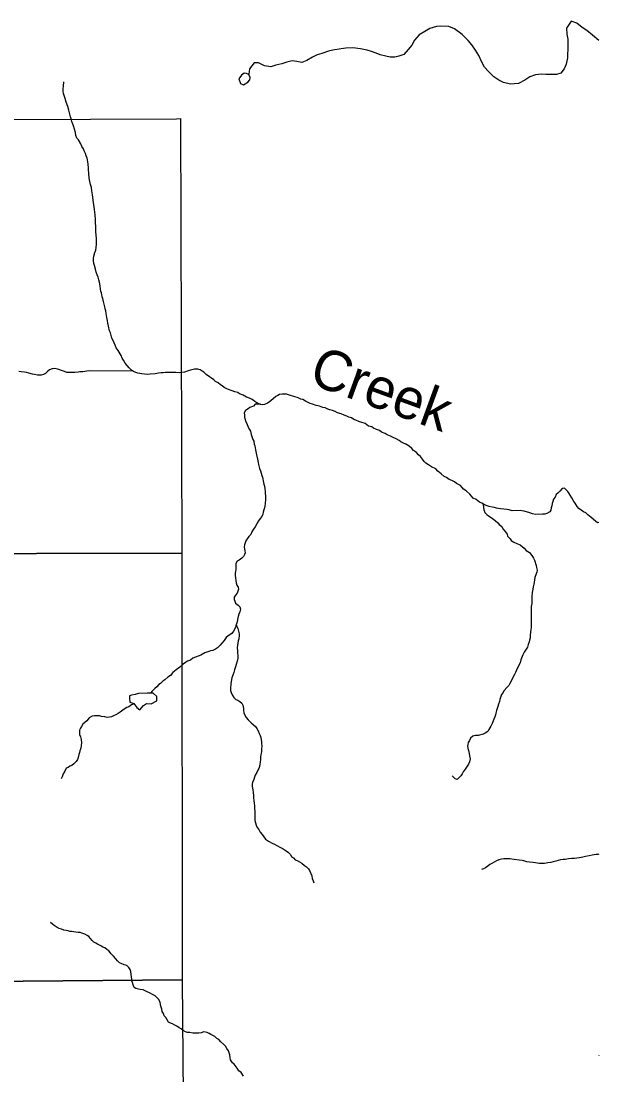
# Model space of a CAD drawing. Extents: x -21.1 to 50.3, y -4.9 to 22.1.
# Drawn here: x -15.609 to -14.252, y 19.395 to 21.869 of the extents above; entities that cross this region are included whole.
import ezdxf

# ---------------------------------------------------------------- set-up
doc = ezdxf.new("R2010")
doc.units = 0
for name, color, linetype in [('GM_X_Minor_Lake', 7, 'Continuous'), ('GM_X_Minor_River', 7, 'Continuous'), ('GM_X_Minor_River_Text', 7, 'Continuous'), ('GM_X_Section', 7, 'Continuous')]:
    doc.layers.add(name, color=color, linetype=linetype)

msp = doc.modelspace()

# ---------------------------------------------------------------- linework, layer by layer
at = {"layer": 'GM_X_Minor_Lake'}
for points in [[(-15.0739, 21.7436), (-15.0801, 21.746), (-15.0854, 21.7467), (-15.0914, 21.7422), (-15.0974, 21.7334), (-15.0936, 21.7224), (-15.0864, 21.7194), (-15.0762, 21.7252), (-15.0721, 21.7309), (-15.071, 21.7366)], [(-15.071, 21.7366), (-15.0739, 21.7436)], [(-15.3331, 20.2898), (-15.3415, 20.2874), (-15.3498, 20.2862), (-15.3547, 20.2847), (-15.3546, 20.2786), (-15.3538, 20.2695), (-15.3443, 20.2669), (-15.3375, 20.2575), (-15.3302, 20.2519), (-15.3216, 20.2618), (-15.3148, 20.2668), (-15.3039, 20.2661), (-15.2903, 20.273), (-15.2903, 20.2829), (-15.2991, 20.2908), (-15.312, 20.2911)], [(-15.312, 20.2911), (-15.3331, 20.2898)]]:
    msp.add_lwpolyline(points, dxfattribs=at)
at = {"layer": 'GM_X_Minor_River'}
msp.add_line((-14.2523, 19.4399), (-14.2521, 19.4398), dxfattribs=at)
for points in [[(-14.2521, 21.8229), (-14.2676, 21.8358), (-14.2805, 21.8463), (-14.2912, 21.8538), (-14.3041, 21.864), (-14.317, 21.8688), (-14.3282, 21.8524), (-14.3278, 21.838), (-14.3254, 21.8267), (-14.325, 21.8153), (-14.3253, 21.8016), (-14.3256, 21.7921), (-14.3263, 21.7823), (-14.3292, 21.7678), (-14.3337, 21.7568), (-14.3416, 21.7469), (-14.3514, 21.743), (-14.3631, 21.743), (-14.3771, 21.7432), (-14.3873, 21.7439), (-14.4009, 21.7427), (-14.4141, 21.7381), (-14.4262, 21.7304), (-14.4409, 21.7223), (-14.4598, 21.7203), (-14.4765, 21.7244), (-14.4875, 21.73), (-14.4989, 21.7382), (-14.5118, 21.7503), (-14.521, 21.7608), (-14.5271, 21.7726), (-14.534, 21.7877), (-14.5417, 21.8009), (-14.5508, 21.813), (-14.5592, 21.8235), (-14.5733, 21.8375), (-14.5916, 21.8506), (-14.6049, 21.8558), (-14.623, 21.8565), (-14.6332, 21.8557), (-14.6495, 21.851), (-14.6608, 21.8445), (-14.6743, 21.8368), (-14.6852, 21.8238), (-14.6912, 21.812), (-14.6998, 21.8017), (-14.7104, 21.7906), (-14.7217, 21.7864), (-14.7315, 21.7844), (-14.7421, 21.7844), (-14.7523, 21.7862), (-14.7656, 21.7899), (-14.7751, 21.7932), (-14.7865, 21.7973), (-14.7967, 21.8003), (-14.8119, 21.8036), (-14.83, 21.8058), (-14.8463, 21.8053), (-14.8576, 21.8037), (-14.8773, 21.8009), (-14.8875, 21.7985), (-14.9026, 21.7927), (-14.9135, 21.7893), (-14.9249, 21.7839), (-14.9384, 21.7762), (-14.9494, 21.7712), (-14.9615, 21.7741), (-14.9725, 21.7756), (-14.9849, 21.7721), (-14.997, 21.7686), (-15.0106, 21.7651), (-15.0223, 21.7616), (-15.0375, 21.7638), (-15.0515, 21.7705), (-15.0617, 21.7704), (-15.073, 21.7563), (-15.0746, 21.7439)], [(-15.3989, 21.1368), (-15.4012, 21.1414), (-15.4036, 21.1523), (-15.4055, 21.1592), (-15.4063, 21.1656), (-15.4076, 21.1728), (-15.4092, 21.1819), (-15.4104, 21.1883), (-15.4115, 21.1933), (-15.4127, 21.1978), (-15.4136, 21.2039), (-15.4155, 21.2103), (-15.4167, 21.2171), (-15.4183, 21.2213), (-15.4191, 21.2262), (-15.4206, 21.2304), (-15.4218, 21.2349), (-15.4226, 21.2391), (-15.4235, 21.2474), (-15.4247, 21.2557), (-15.4266, 21.261), (-15.4282, 21.2675), (-15.4302, 21.2731), (-15.4325, 21.2796), (-15.4345, 21.2864), (-15.4368, 21.2947), (-15.438, 21.2996), (-15.4392, 21.3068), (-15.4389, 21.3114), (-15.4382, 21.3167), (-15.4356, 21.3254), (-15.4338, 21.3308), (-15.4331, 21.3369), (-15.432, 21.3452), (-15.4322, 21.3589), (-15.433, 21.3664), (-15.4335, 21.3744), (-15.4336, 21.3877), (-15.434, 21.3934), (-15.4345, 21.4032), (-15.4354, 21.4139), (-15.4367, 21.4264), (-15.4383, 21.4377), (-15.4395, 21.4487), (-15.4404, 21.4555), (-15.4416, 21.4608), (-15.4432, 21.4699), (-15.444, 21.4779), (-15.446, 21.4851), (-15.4479, 21.4919), (-15.4488, 21.4999), (-15.45, 21.512), (-15.4505, 21.5192), (-15.4509, 21.5237), (-15.4514, 21.5332), (-15.4526, 21.5385), (-15.453, 21.5431), (-15.4542, 21.5472), (-15.4561, 21.5522), (-15.4577, 21.5582), (-15.4608, 21.5639), (-15.4627, 21.5692), (-15.4662, 21.5744), (-15.4689, 21.5809), (-15.4743, 21.5899), (-15.4778, 21.5941), (-15.4801, 21.6005), (-15.4813, 21.6073), (-15.4837, 21.6153), (-15.4856, 21.6225), (-15.4876, 21.6266), (-15.4899, 21.6327), (-15.4911, 21.6395), (-15.4927, 21.644), (-15.4946, 21.6505), (-15.497, 21.6595), (-15.499, 21.6679), (-15.5029, 21.6785), (-15.5056, 21.6872), (-15.5076, 21.694), (-15.5092, 21.6985), (-15.51, 21.7031), (-15.5104, 21.7099), (-15.5093, 21.716), (-15.5083, 21.7262)], [(-14.8014, 20.9237), (-14.8109, 20.927), (-14.8162, 20.9285), (-14.823, 20.9315), (-14.8276, 20.9333), (-14.833, 20.9371), (-14.8394, 20.9389), (-14.8444, 20.9415), (-14.8504, 20.9434), (-14.8577, 20.9467), (-14.8664, 20.9493), (-14.8718, 20.9523), (-14.8778, 20.9545), (-14.8839, 20.956), (-14.8885, 20.9574), (-14.8953, 20.9604), (-14.9003, 20.9615), (-14.9086, 20.9648), (-14.9162, 20.9663), (-14.9246, 20.9696), (-14.9299, 20.9707), (-14.9368, 20.9737), (-14.9414, 20.9767), (-14.9475, 20.9801), (-14.952, 20.9815), (-14.9585, 20.9841), (-14.979, 20.9908), (-14.9855, 20.9926), (-14.9912, 20.9929), (-14.9957, 20.9925), (-15.0021, 20.9917), (-15.0063, 20.9901), (-15.0112, 20.9871), (-15.0172, 20.9817), (-15.0262, 20.974), (-15.0304, 20.9721), (-15.0375, 20.969), (-15.0428, 20.9682), (-15.047, 20.9685), (-15.0516, 20.9704), (-15.0558, 20.9726), (-15.0603, 20.9756), (-15.0664, 20.9801), (-15.0725, 20.9831), (-15.0798, 20.9861), (-15.0878, 20.9905), (-15.0958, 20.9939), (-15.1, 20.9965), (-15.1068, 20.9987), (-15.1133, 21.0006), (-15.1216, 21.0039), (-15.1258, 21.0054), (-15.1323, 21.0084), (-15.1369, 21.0121), (-15.1411, 21.0147), (-15.1464, 21.0192), (-15.1525, 21.0226), (-15.1567, 21.0267), (-15.1621, 21.0308), (-15.1663, 21.0338), (-15.1743, 21.0391), (-15.1796, 21.0447), (-15.1838, 21.0466), (-15.1888, 21.05), (-15.1937, 21.0518), (-15.2017, 21.0517), (-15.2115, 21.049), (-15.2168, 21.0474), (-15.2251, 21.0443), (-15.2312, 21.0435), (-15.2365, 21.0431), (-15.2459, 21.0434), (-15.2509, 21.0437), (-15.2558, 21.0437), (-15.263, 21.044), (-15.2706, 21.0435), (-15.2751, 21.0431), (-15.2804, 21.0427), (-15.2861, 21.0422), (-15.294, 21.041), (-15.3062, 21.0402), (-15.313, 21.0393), (-15.319, 21.0397), (-15.3255, 21.0404), (-15.3304, 21.0415), (-15.3346, 21.0422), (-15.3399, 21.044), (-15.3449, 21.0459), (-15.3498, 21.0493), (-15.3556, 21.0549), (-15.3602, 21.0598), (-15.3644, 21.0658), (-15.3683, 21.073), (-15.3713, 21.0775), (-15.3744, 21.0839), (-15.3814, 21.0953), (-15.386, 21.1017), (-15.3883, 21.1081), (-15.393, 21.1187), (-15.3961, 21.1243), (-15.3989, 21.1368)], [(-15.3458, 21.0465), (-15.4495, 21.0476), (-15.4544, 21.0468), (-15.4597, 21.046), (-15.4642, 21.0456), (-15.4707, 21.0451), (-15.4752, 21.0443), (-15.4832, 21.0439), (-15.4877, 21.0435), (-15.4923, 21.0434), (-15.4964, 21.0434), (-15.5014, 21.0437), (-15.5074, 21.0459), (-15.5139, 21.0481), (-15.5204, 21.0507), (-15.5268, 21.0526), (-15.531, 21.0529), (-15.5359, 21.0521), (-15.542, 21.0498), (-15.5465, 21.0467), (-15.5521, 21.0417), (-15.5566, 21.0387), (-15.5619, 21.0375), (-15.5703, 21.0378), (-15.5775, 21.0388), (-15.5824, 21.0399), (-15.5911, 21.0425), (-15.5965, 21.044), (-15.6014, 21.0443), (-15.6086, 21.045), (-15.6143, 21.0457)], [(-15.0467, 20.9685), (-15.0466, 20.9693), (-15.0538, 20.9696), (-15.0591, 20.9692), (-15.0636, 20.9646), (-15.0716, 20.9615), (-15.0757, 20.9588), (-15.0817, 20.9542), (-15.0851, 20.9488), (-15.0846, 20.9439), (-15.0846, 20.9386), (-15.083, 20.9333), (-15.0822, 20.9291), (-15.0791, 20.9238), (-15.0756, 20.9155), (-15.0725, 20.9099), (-15.0702, 20.9057), (-15.0686, 20.8985), (-15.0647, 20.8864), (-15.0628, 20.8823), (-15.062, 20.8758), (-15.06, 20.8713), (-15.0584, 20.8622), (-15.056, 20.8504), (-15.054, 20.8402), (-15.0524, 20.8323), (-15.0513, 20.8281), (-15.0493, 20.8183), (-15.0469, 20.8126), (-15.0438, 20.802), (-15.0422, 20.7978), (-15.041, 20.7937), (-15.0402, 20.7895), (-15.0387, 20.7819), (-15.0378, 20.777), (-15.037, 20.7717), (-15.0362, 20.7637), (-15.0358, 20.7588), (-15.0353, 20.7546), (-15.0353, 20.7452), (-15.0359, 20.7364), (-15.0366, 20.7303), (-15.0373, 20.7262), (-15.0388, 20.7212), (-15.0403, 20.7155), (-15.0417, 20.7109), (-15.0439, 20.706), (-15.0473, 20.701), (-15.0514, 20.6957), (-15.0555, 20.6888), (-15.0596, 20.6812), (-15.0633, 20.6758), (-15.0671, 20.6694), (-15.0697, 20.6636), (-15.0742, 20.6587), (-15.0783, 20.6529), (-15.0809, 20.6488), (-15.0831, 20.6442), (-15.0846, 20.6389), (-15.0853, 20.6347), (-15.0848, 20.629), (-15.0837, 20.6248), (-15.0832, 20.6207), (-15.0843, 20.6161), (-15.0866, 20.6119), (-15.0907, 20.6077), (-15.0967, 20.6035), (-15.1016, 20.6008), (-15.1046, 20.5954), (-15.1049, 20.5912), (-15.1045, 20.5856), (-15.1048, 20.581), (-15.1059, 20.5768), (-15.1062, 20.5723), (-15.1066, 20.5673), (-15.1058, 20.5613), (-15.1049, 20.5556), (-15.1038, 20.5503), (-15.1026, 20.5446), (-15.0991, 20.5397), (-15.0983, 20.5348), (-15.0998, 20.5302), (-15.102, 20.5256), (-15.1057, 20.5207), (-15.1087, 20.5165), (-15.1087, 20.5111), (-15.1075, 20.5066), (-15.1052, 20.5025), (-15.099, 20.4976), (-15.0952, 20.4934), (-15.094, 20.4881), (-15.0955, 20.4817), (-15.0977, 20.476), (-15.0992, 20.4706), (-15.1006, 20.4638), (-15.1017, 20.4581), (-15.1032, 20.4539), (-15.1046, 20.4493), (-15.1057, 20.4452), (-15.1102, 20.4368), (-15.1143, 20.4307)], [(-14.2521, 20.6912), (-14.2556, 20.6904), (-14.2602, 20.6945), (-14.2701, 20.7035), (-14.2781, 20.7095), (-14.2831, 20.714), (-14.2885, 20.717), (-14.2938, 20.7208), (-14.2991, 20.7241), (-14.3034, 20.7294), (-14.3076, 20.7366), (-14.3107, 20.7411), (-14.3157, 20.7494), (-14.3195, 20.7554), (-14.3219, 20.76), (-14.3249, 20.7641), (-14.3291, 20.7686), (-14.3333, 20.772), (-14.3383, 20.7712), (-14.3443, 20.7655), (-14.3484, 20.7601), (-14.3525, 20.7574), (-14.3551, 20.751), (-14.3585, 20.746), (-14.3603, 20.7407), (-14.3618, 20.7365), (-14.3629, 20.7308), (-14.364, 20.7262), (-14.3647, 20.7209), (-14.3673, 20.7163), (-14.3744, 20.7128), (-14.3793, 20.7113), (-14.385, 20.7108), (-14.4013, 20.7107), (-14.4078, 20.7122), (-14.4142, 20.7144), (-14.4275, 20.718), (-14.4332, 20.7188), (-14.4374, 20.7195), (-14.4556, 20.7193), (-14.4632, 20.7215), (-14.4677, 20.7219), (-14.4757, 20.7229), (-14.4833, 20.724), (-14.4928, 20.7254), (-14.4977, 20.7265), (-14.5027, 20.7272), (-14.5095, 20.7294), (-14.5144, 20.7309), (-14.5209, 20.7331), (-14.5274, 20.7372), (-14.5327, 20.7391), (-14.5407, 20.7455), (-14.5472, 20.7488), (-14.5553, 20.7579), (-14.5641, 20.7657), (-14.5698, 20.7699), (-14.5774, 20.7781), (-14.5866, 20.783), (-14.5916, 20.7871), (-14.5977, 20.7905), (-14.6041, 20.7923), (-14.6102, 20.7972), (-14.6152, 20.7998), (-14.6228, 20.8062), (-14.6305, 20.8122), (-14.6354, 20.8175), (-14.645, 20.8219), (-14.6526, 20.8268), (-14.6583, 20.8309), (-14.6629, 20.835), (-14.6668, 20.8403), (-14.6714, 20.8467), (-14.6756, 20.8505), (-14.6805, 20.8558), (-14.6874, 20.8606), (-14.6916, 20.8651), (-14.6981, 20.8704), (-14.7054, 20.8753), (-14.7111, 20.8782), (-14.7172, 20.8812), (-14.7214, 20.8842), (-14.7279, 20.8879), (-14.734, 20.8902), (-14.7412, 20.8943), (-14.7492, 20.8972), (-14.7538, 20.9006), (-14.7625, 20.904), (-14.7675, 20.9073), (-14.7747, 20.9103), (-14.7816, 20.9133), (-14.7857, 20.9159), (-14.793, 20.9177), (-14.8014, 20.9237)], [(-14.523, 20.7344), (-14.5236, 20.7335), (-14.5235, 20.727), (-14.5227, 20.7214), (-14.52, 20.7149), (-14.5157, 20.71), (-14.5115, 20.707), (-14.5054, 20.7033), (-14.4955, 20.6966), (-14.4894, 20.6909), (-14.4867, 20.6868), (-14.4802, 20.6823), (-14.4779, 20.6766), (-14.4725, 20.6706), (-14.4679, 20.6638), (-14.4667, 20.6596), (-14.4606, 20.6536), (-14.4583, 20.6491), (-14.4518, 20.6457), (-14.4446, 20.642), (-14.4373, 20.639), (-14.4278, 20.6315), (-14.4232, 20.6255), (-14.4148, 20.621), (-14.4117, 20.6169), (-14.4083, 20.612), (-14.4056, 20.6075), (-14.4036, 20.6033), (-14.3993, 20.5908), (-14.3985, 20.5859), (-14.3969, 20.5798), (-14.3977, 20.5753), (-14.3995, 20.5707), (-14.4025, 20.5623), (-14.4032, 20.557), (-14.4046, 20.5509), (-14.4049, 20.5464), (-14.4068, 20.5403), (-14.4075, 20.535), (-14.4089, 20.527), (-14.4096, 20.5179), (-14.4099, 20.5084), (-14.4098, 20.5012), (-14.4109, 20.4943), (-14.4112, 20.4894), (-14.4115, 20.4799), (-14.4113, 20.4628), (-14.4116, 20.4575), (-14.4112, 20.4511), (-14.4115, 20.445), (-14.4122, 20.4401), (-14.4125, 20.434), (-14.4136, 20.4268), (-14.4139, 20.4211), (-14.4154, 20.4154), (-14.4161, 20.4112), (-14.4183, 20.4051), (-14.4197, 20.399), (-14.4276, 20.3868), (-14.4305, 20.3807), (-14.4339, 20.3731), (-14.4357, 20.3689), (-14.4372, 20.3621), (-14.4416, 20.3533), (-14.4457, 20.3449), (-14.4483, 20.3392), (-14.4505, 20.335), (-14.4546, 20.3274), (-14.4576, 20.3205), (-14.4613, 20.3133), (-14.4639, 20.3087), (-14.468, 20.3049), (-14.4752, 20.2965), (-14.477, 20.2923), (-14.4811, 20.2877), (-14.4826, 20.2827), (-14.4852, 20.2763), (-14.4859, 20.2717), (-14.4881, 20.2652), (-14.4892, 20.2595), (-14.4925, 20.25), (-14.494, 20.2443), (-14.4954, 20.2397), (-14.4965, 20.2355), (-14.4987, 20.2295), (-14.5028, 20.2199), (-14.5061, 20.2135), (-14.5106, 20.2054), (-14.5132, 20.2005), (-14.5189, 20.1966), (-14.5238, 20.1943), (-14.5355, 20.1916), (-14.5419, 20.1911), (-14.548, 20.1899), (-14.554, 20.1853), (-14.5562, 20.18), (-14.5592, 20.1747), (-14.5603, 20.1705), (-14.561, 20.1663), (-14.5602, 20.1614), (-14.5586, 20.1561)], [(-15.1037, 20.4522), (-15.1023, 20.4475), (-15.1, 20.4429), (-15.0984, 20.4361), (-15.0972, 20.4301), (-15.0972, 20.4259), (-15.0979, 20.4183), (-15.099, 20.4141), (-15.1004, 20.408), (-15.1011, 20.4031), (-15.1014, 20.3978), (-15.101, 20.3898), (-15.1006, 20.3849), (-15.1001, 20.3803), (-15.1001, 20.3727), (-15.1015, 20.3663), (-15.1041, 20.3583), (-15.1055, 20.3526), (-15.1077, 20.3457), (-15.1092, 20.3396), (-15.1118, 20.3335), (-15.114, 20.3267), (-15.1158, 20.318), (-15.1169, 20.3126), (-15.1175, 20.302), (-15.1171, 20.2975), (-15.1155, 20.2925), (-15.1136, 20.2872), (-15.1093, 20.2804), (-15.1044, 20.2763), (-15.1002, 20.2745), (-15.0952, 20.2715), (-15.0906, 20.2673), (-15.0883, 20.2624), (-15.0867, 20.2549), (-15.0867, 20.2507), (-15.0859, 20.245), (-15.0847, 20.2405), (-15.0805, 20.234), (-15.0758, 20.228), (-15.0716, 20.2243), (-15.0682, 20.2201), (-15.064, 20.2175), (-15.0579, 20.2122), (-15.0556, 20.2077), (-15.0525, 20.2024), (-15.0498, 20.1964), (-15.0478, 20.1918), (-15.0459, 20.1865), (-15.0451, 20.1816), (-15.0446, 20.1771), (-15.0446, 20.1725), (-15.0441, 20.1668), (-15.0445, 20.16), (-15.0448, 20.1528), (-15.0458, 20.1467), (-15.0469, 20.141), (-15.0472, 20.1353), (-15.0479, 20.1285), (-15.0483, 20.1239), (-15.049, 20.1186), (-15.0504, 20.114), (-15.053, 20.1098), (-15.0556, 20.1049), (-15.059, 20.0984), (-15.0608, 20.0934), (-15.0623, 20.0881), (-15.0656, 20.0813), (-15.0664, 20.0771), (-15.0663, 20.0714), (-15.0651, 20.0642), (-15.0639, 20.0574), (-15.0634, 20.0509), (-15.063, 20.0468), (-15.0622, 20.0377), (-15.0617, 20.0331), (-15.0613, 20.0255), (-15.0609, 20.0202), (-15.0604, 20.0134), (-15.0602, 19.9967), (-15.0598, 19.9918), (-15.0586, 19.9865), (-15.0567, 19.9808), (-15.0547, 19.9755), (-15.0509, 19.971), (-15.0474, 19.9649), (-15.0432, 19.9589), (-15.0393, 19.9533), (-15.0351, 19.9484), (-15.0279, 19.9435), (-15.0195, 19.939), (-15.0138, 19.9364), (-15.0081, 19.9334), (-15.0001, 19.9289), (-14.9959, 19.9271), (-14.9913, 19.9241), (-14.9863, 19.9207), (-14.9814, 19.9166), (-14.9775, 19.9125), (-14.9741, 19.9072), (-14.9695, 19.9042)], [(-15.1143, 20.4307), (-15.1226, 20.4253), (-15.1271, 20.4214), (-15.1319, 20.4149), (-15.1375, 20.4081), (-15.1413, 20.4039), (-15.1477, 20.3973), (-15.1529, 20.3939), (-15.159, 20.3912), (-15.1639, 20.39), (-15.1684, 20.3888), (-15.1779, 20.3857), (-15.1873, 20.3799), (-15.1997, 20.3756), (-15.2054, 20.3729), (-15.2114, 20.3687), (-15.2186, 20.366), (-15.2231, 20.3625), (-15.2284, 20.3587), (-15.2363, 20.3521), (-15.2449, 20.3456), (-15.2528, 20.3395), (-15.2584, 20.3326), (-15.2648, 20.3287), (-15.2712, 20.3219), (-15.2761, 20.3192), (-15.2813, 20.3138), (-15.2859, 20.3115), (-15.29, 20.3058), (-15.2949, 20.3015), (-15.3024, 20.2946), (-15.3047, 20.2909)], [(-15.3437, 20.266), (-15.3498, 20.2631), (-15.3562, 20.2585), (-15.3607, 20.2569), (-15.3649, 20.2546), (-15.3701, 20.2511), (-15.3761, 20.2462), (-15.3814, 20.2435), (-15.3863, 20.24), (-15.3908, 20.2381), (-15.3965, 20.235), (-15.4014, 20.2342), (-15.4071, 20.2341), (-15.412, 20.2352), (-15.42, 20.2363), (-15.4253, 20.2374), (-15.4306, 20.2377), (-15.4367, 20.2376), (-15.442, 20.2368), (-15.4488, 20.233), (-15.4544, 20.2261), (-15.4593, 20.2223), (-15.4638, 20.218), (-15.4671, 20.2127), (-15.4694, 20.2085), (-15.4716, 20.2039), (-15.4719, 20.1998), (-15.4715, 20.1941), (-15.4699, 20.1884), (-15.468, 20.182), (-15.4675, 20.174), (-15.4678, 20.1683), (-15.4689, 20.1615), (-15.4707, 20.1558), (-15.4718, 20.1512), (-15.4733, 20.147), (-15.4751, 20.1402), (-15.4766, 20.1352), (-15.4796, 20.1306), (-15.4848, 20.1253), (-15.4901, 20.1211), (-15.4942, 20.1191), (-15.4984, 20.1164), (-15.5029, 20.1145), (-15.5066, 20.1076), (-15.5103, 20.1015), (-15.5125, 20.0947), (-15.5148, 20.0901)], [(-14.5586, 20.1561), (-14.557, 20.1492), (-14.5558, 20.1439), (-14.5546, 20.1367), (-14.5557, 20.1299), (-14.5583, 20.1238), (-14.5628, 20.1173), (-14.5665, 20.1124), (-14.5706, 20.1059), (-14.5732, 20.1017), (-14.5766, 20.0967), (-14.5807, 20.0925), (-14.5852, 20.0883), (-14.5894, 20.0898), (-14.5967, 20.0965)], [(-14.9695, 19.9042), (-14.9653, 19.8997), (-14.9607, 19.8982), (-14.955, 19.8952), (-14.9497, 19.8915), (-14.9435, 19.8866), (-14.939, 19.8832), (-14.9344, 19.8787), (-14.932, 19.8745), (-14.9286, 19.8677), (-14.9266, 19.8617), (-14.9254, 19.856), (-14.9231, 19.8503), (-14.9215, 19.8454)], [(-14.2521, 19.9126), (-14.2545, 19.9122), (-14.259, 19.9118), (-14.2632, 19.911), (-14.2677, 19.9102), (-14.2753, 19.9093), (-14.2833, 19.9074), (-14.2897, 19.9062), (-14.2976, 19.9042), (-14.3044, 19.9034), (-14.3097, 19.903), (-14.3158, 19.9025), (-14.3234, 19.9017), (-14.3313, 19.9005), (-14.3362, 19.9001), (-14.3427, 19.8992), (-14.348, 19.8981), (-14.3532, 19.8961), (-14.3597, 19.8945), (-14.3653, 19.8933), (-14.3725, 19.8925), (-14.3801, 19.8913), (-14.3854, 19.8913), (-14.3915, 19.8908), (-14.3972, 19.8919), (-14.4013, 19.8926), (-14.4066, 19.893), (-14.415, 19.894), (-14.4211, 19.8951), (-14.4283, 19.897), (-14.4325, 19.8977), (-14.4393, 19.8987), (-14.4514, 19.9002), (-14.4564, 19.9013), (-14.4617, 19.902), (-14.4659, 19.9023), (-14.47, 19.9023), (-14.4757, 19.9018), (-14.481, 19.901), (-14.487, 19.8995), (-14.4923, 19.8971), (-14.4984, 19.8944), (-14.5036, 19.8913), (-14.5085, 19.8883), (-14.5134, 19.8844), (-14.5187, 19.8806), (-14.5232, 19.8783), (-14.5277, 19.8771)], [(-15.1855, 19.4935), (-15.1919, 19.4927), (-15.201, 19.493), (-15.2059, 19.4926), (-15.2124, 19.4941), (-15.2185, 19.4944), (-15.223, 19.4959), (-15.2287, 19.4988), (-15.2329, 19.503), (-15.2379, 19.5048), (-15.2432, 19.509), (-15.2482, 19.5112), (-15.2531, 19.5146), (-15.2585, 19.516), (-15.263, 19.5187), (-15.2661, 19.5239), (-15.2688, 19.5296), (-15.2727, 19.5337), (-15.275, 19.539), (-15.2777, 19.5432), (-15.2789, 19.5489), (-15.2805, 19.5561), (-15.2828, 19.5644), (-15.2856, 19.5719), (-15.2944, 19.5806), (-15.3001, 19.5832), (-15.3062, 19.5869), (-15.3146, 19.5907), (-15.3222, 19.594), (-15.3294, 19.5951), (-15.3336, 19.5958), (-15.3393, 19.5976), (-15.3438, 19.5999), (-15.3462, 19.6063), (-15.3477, 19.6112), (-15.3489, 19.6154), (-15.3493, 19.6196), (-15.3502, 19.6302), (-15.3514, 19.6374), (-15.3526, 19.6419), (-15.356, 19.6468), (-15.3606, 19.6513), (-15.3667, 19.6528), (-15.374, 19.6561), (-15.3781, 19.658), (-15.3827, 19.6625), (-15.3862, 19.667), (-15.3923, 19.6734), (-15.3973, 19.6787), (-15.4031, 19.6859), (-15.4073, 19.6892), (-15.4126, 19.6926), (-15.4172, 19.6948), (-15.4221, 19.6978), (-15.4294, 19.7019), (-15.4339, 19.7038), (-15.4381, 19.7064), (-15.4423, 19.7105), (-15.4458, 19.7151), (-15.4496, 19.7192), (-15.4542, 19.7222), (-15.4592, 19.7252), (-15.4664, 19.7278), (-15.4706, 19.7289), (-15.4751, 19.7292), (-15.4857, 19.7306), (-15.4903, 19.7314), (-15.4945, 19.7317), (-15.4986, 19.7332), (-15.5028, 19.7339), (-15.5085, 19.7346), (-15.5142, 19.7368), (-15.5199, 19.7387), (-15.5241, 19.7409), (-15.531, 19.7454), (-15.5352, 19.7488), (-15.5398, 19.7525)], [(-15.0871, 19.3916), (-15.0921, 19.4003), (-15.0978, 19.4044), (-15.1017, 19.4104), (-15.1086, 19.4195), (-15.1128, 19.4232), (-15.117, 19.4297), (-15.1182, 19.435), (-15.119, 19.4414), (-15.1221, 19.4509), (-15.1256, 19.4565), (-15.1291, 19.4618), (-15.1329, 19.4659), (-15.1398, 19.472), (-15.1448, 19.4776), (-15.1493, 19.4798), (-15.1543, 19.4847), (-15.1589, 19.487), (-15.1631, 19.4892), (-15.1673, 19.4918), (-15.1718, 19.4941), (-15.176, 19.4952), (-15.1806, 19.4955), (-15.1855, 19.4935)]]:
    msp.add_lwpolyline(points, dxfattribs=at)
at = {"layer": 'GM_X_Section'}
for points in [[(-15.2438, 21.6396), (-15.2347, 21.6397), (-15.2312, 20.6195), (-16.2553, 20.617), (-16.2535, 21.6355)], [(-16.2553, 20.617), (-15.2312, 20.6195), (-15.2309, 19.6177), (-16.2579, 19.6096)], [(-16.2579, 19.6096), (-15.2309, 19.6177), (-15.2218, 18.6142), (-16.2462, 18.605)]]:
    msp.add_lwpolyline(points, close=True, dxfattribs=at)

# ---------------------------------------------------------------- texts
at = {"layer": 'GM_X_Minor_River_Text'}
msp.add_text('Creek', height=0.09472, rotation=339.9818, dxfattribs=at).set_placement((-14.937, 21.0192))

doc.saveas('drawing.dxf')
